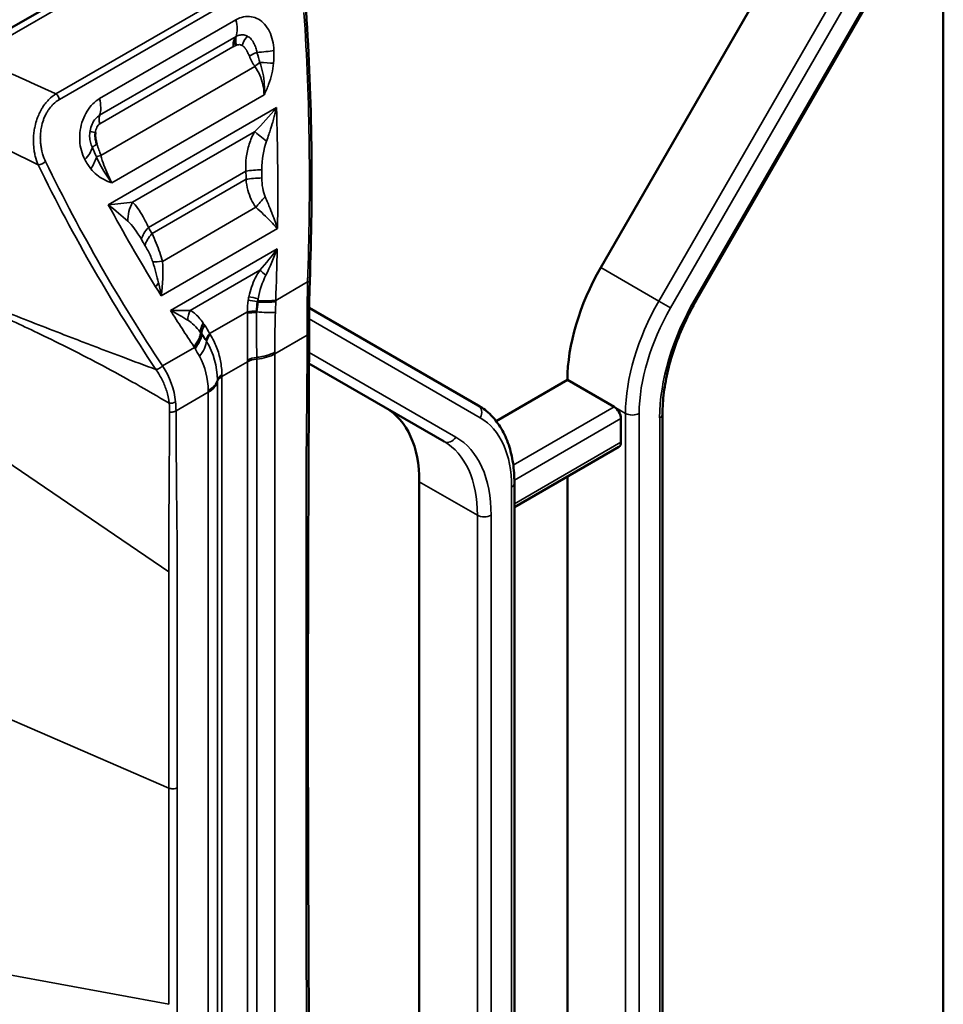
# Model space of a CAD drawing. Header units: millimetres. Extents: x 0 to 14369, y -869 to 2970.
# Tile 567 of 656: x 3824 to 3853, y 1401 to 1432. Entities that reach past the tile are written whole.
import ezdxf

# ---------------------------------------------------------------- set-up
doc = ezdxf.new("R2010")
doc.units = ezdxf.units.MM
doc.header["$LTSCALE"] = 10
doc.layers.add('Sichtbar (ISO)', color=7, linetype='Continuous', lineweight=50)
doc.layers.add('Sichtbar schmal (ISO)', color=7, linetype='Continuous', lineweight=35)

msp = doc.modelspace()

# ---------------------------------------------------------------- linework, layer by layer
at = {"layer": 'Sichtbar (ISO)'}
for p, q in [((3853.092, 1496.713), (3853.092, 1386.793)), ((3830.24, 1435.11), (3822.694, 1430.753)), ((3842.461, 1424.157), (3848.168, 1434.042)), ((3848.168, 1434.042), (3842.461, 1424.157)), ((3845.434, 1423.157), (3851.141, 1433.042)), ((3845.434, 1423.157), (3851.141, 1433.042)), ((3832.002, 1430.017), (3832.002, 1430.019)), ((3832.002, 1430.017), (3832.002, 1430.019)), ((3832.002, 1428.671), (3832.002, 1428.671)), ((3832.002, 1428.671), (3832.002, 1428.671)), ((3826.699, 1427.837), (3826.699, 1427.837)), ((3826.699, 1427.837), (3826.699, 1427.837)), ((3832.002, 1425.799), (3832.002, 1425.8)), ((3832.002, 1425.799), (3832.002, 1425.8)), ((3832.123, 1424.36), (3832.123, 1424.36)), ((3832.123, 1424.36), (3832.123, 1424.36)), ((3828.787, 1423.457), (3828.787, 1423.457)), ((3828.787, 1423.457), (3828.787, 1423.457)), ((3828.842, 1423.488), (3828.843, 1423.489)), ((3828.842, 1423.488), (3828.843, 1423.489)), ((3838.657, 1419.879), (3833.407, 1422.91)), ((3833.407, 1422.91), (3838.657, 1419.879)), ((3832.346, 1421.79), (3832.347, 1421.79)), ((3832.347, 1421.79), (3832.346, 1421.79)), ((3826.675, 1421.283), (3826.675, 1421.283)), ((3826.675, 1421.283), (3826.675, 1421.283)), ((3833.404, 1421.18), (3837.596, 1418.759)), ((3837.596, 1418.759), (3833.404, 1421.18)), ((3839.212, 1419.394), (3841.425, 1420.672)), ((3841.425, 1420.672), (3839.212, 1419.394)), ((3841.425, 1420.672), (3842.875, 1419.835)), ((3842.875, 1419.835), (3841.425, 1420.672)), ((3843.087, 1418.733), (3843.087, 1419.468)), ((3843.087, 1419.468), (3843.087, 1418.733)), ((3844.377, 1394.926), (3844.377, 1419.614)), ((3844.377, 1394.926), (3844.377, 1419.614)), ((3839.78, 1416.723), (3843.025, 1418.596)), ((3839.78, 1416.723), (3843.025, 1418.596)), ((3841.425, 1417.672), (3841.425, 1396.194)), ((3841.425, 1396.194), (3841.425, 1417.672)), ((3836.829, 1417.511), (3836.829, 1392.812)), ((3836.829, 1392.812), (3836.829, 1417.511)), ((3839.78, 1391.765), (3839.78, 1417.467)), ((3839.78, 1391.765), (3839.78, 1417.467))]:
    msp.add_line(p, q, dxfattribs=at)
for centre, major_axis, start_param, end_param in [((3844.961, 1422.713), (2.5, 4.33), 1.570796, 2.356194), ((3844.961, 1422.713), (-2.5, -4.33), 4.712389, 5.497787), ((3833.293, 1415.47), (2.5, 4.33), 5.497787, 6.283185), ((3833.293, 1415.47), (2.5, 4.33), 5.497787, 6.283185), ((3842.875, 1419.59), (0.15, -0.26), 0.785398, 2.356195), ((3842.875, 1419.59), (-0.15, 0.26), 3.926991, 5.497787), ((3842.875, 1418.856), (0.15, -0.26), 0, 0.785398), ((3842.875, 1418.856), (0.15, -0.26), 0, 0.785398)]:
    msp.add_ellipse(centre, major_axis=major_axis, ratio=0.57735, start_param=start_param, end_param=end_param, dxfattribs=at)
for points in [[(3833.314, 1432.112), (3833.502, 1429.35), (3833.525, 1426.542), (3833.429, 1423.731)], [(3833.409, 1422.139), (3833.39, 1418.223), (3833.371, 1414.308), (3833.371, 1410.403)], [(3833.407, 1422.419), (3833.408, 1422.324), (3833.409, 1422.231), (3833.409, 1422.139)], [(3833.409, 1422.139), (3833.409, 1422.139), (3833.409, 1422.139), (3833.409, 1422.139)], [(3833.371, 1410.403), (3833.371, 1406.498), (3833.39, 1402.606), (3833.409, 1398.712)]]:
    msp.add_open_spline(points, degree=3, dxfattribs=at)
for points, knots in [([(3826.823, 1427.984), (3826.807, 1428.027), (3826.795, 1428.069), (3826.787, 1428.11), (3826.784, 1428.128), (3826.781, 1428.146), (3826.778, 1428.164), (3826.775, 1428.186), (3826.773, 1428.209), (3826.772, 1428.231), (3826.771, 1428.27), (3826.772, 1428.308), (3826.776, 1428.345)], [0, 0, 0, 0, 0.3333333, 0.3333333, 0.3333333, 0.479087, 0.479087, 0.479087, 0.6666667, 0.6666667, 0.6666667, 0.9999519, 0.9999519, 0.9999519, 0.9999519]), ([(3833.429, 1423.731), (3833.422, 1423.506), (3833.414, 1423.282), (3833.404, 1422.84), (3833.403, 1422.621), (3833.407, 1422.419)], [0, 0, 0, 0, 0.0682205, 0.0682205, 0.139307, 0.139307, 0.139307, 0.139307]), ([(3845.434, 1423.157), (3845.3, 1422.925), (3845.176, 1422.686), (3844.953, 1422.203), (3844.854, 1421.959), (3844.682, 1421.471), (3844.61, 1421.227), (3844.493, 1420.746), (3844.45, 1420.509), (3844.391, 1420.05), (3844.377, 1419.827), (3844.377, 1419.614)], [2.3561945, 2.3561945, 2.3561945, 2.3561945, 2.5132741, 2.5132741, 2.6703538, 2.6703538, 2.8274334, 2.8274334, 2.984513, 2.984513, 3.1415927, 3.1415927, 3.1415927, 3.1415927]), ([(3845.434, 1423.157), (3845.3, 1422.925), (3845.176, 1422.686), (3844.953, 1422.203), (3844.854, 1421.959), (3844.682, 1421.471), (3844.61, 1421.227), (3844.493, 1420.746), (3844.45, 1420.509), (3844.391, 1420.05), (3844.377, 1419.827), (3844.377, 1419.614)], [2.3561945, 2.3561945, 2.3561945, 2.3561945, 2.5132741, 2.5132741, 2.6703538, 2.6703538, 2.8274334, 2.8274334, 2.984513, 2.984513, 3.1415927, 3.1415927, 3.1415927, 3.1415927]), ([(3838.657, 1419.879), (3838.804, 1419.794), (3838.939, 1419.69), (3839.18, 1419.446), (3839.286, 1419.306), (3839.467, 1419), (3839.542, 1418.833), (3839.662, 1418.477), (3839.707, 1418.287), (3839.766, 1417.89), (3839.78, 1417.682), (3839.78, 1417.467)], [5.4977871, 5.4977871, 5.4977871, 5.4977871, 5.6548668, 5.6548668, 5.8119464, 5.8119464, 5.969026, 5.969026, 6.1261057, 6.1261057, 6.2831853, 6.2831853, 6.2831853, 6.2831853]), ([(3838.657, 1419.879), (3838.804, 1419.794), (3838.939, 1419.69), (3839.18, 1419.446), (3839.286, 1419.306), (3839.467, 1419), (3839.542, 1418.833), (3839.662, 1418.477), (3839.707, 1418.287), (3839.766, 1417.89), (3839.78, 1417.682), (3839.78, 1417.467)], [5.4977871, 5.4977871, 5.4977871, 5.4977871, 5.6548668, 5.6548668, 5.8119464, 5.8119464, 5.969026, 5.969026, 6.1261057, 6.1261057, 6.2831853, 6.2831853, 6.2831853, 6.2831853])]:
    msp.add_open_spline(points, degree=3, knots=knots, dxfattribs=at)
at = {"layer": 'Sichtbar schmal (ISO)'}
for p, q in [((3822.994, 1430.695), (3830.54, 1435.052)), ((3831.959, 1433.25), (3825.547, 1429.549)), ((3825.661, 1429.375), (3832.072, 1433.076)), ((3849.971, 1433.001), (3844.264, 1423.116)), ((3844.264, 1423.116), (3849.971, 1433.001)), ((3845.386, 1423.185), (3851.094, 1433.07)), ((3851.094, 1433.07), (3845.386, 1423.185)), ((3850.333, 1432.792), (3844.626, 1422.907)), ((3844.626, 1422.907), (3850.333, 1432.792)), ((3831.137, 1431.846), (3826.903, 1429.401)), ((3831.141, 1431.327), (3826.907, 1428.882)), ((3831.147, 1431.33), (3831.141, 1431.327)), ((3831.044, 1431.002), (3826.911, 1428.616)), ((3831.722, 1430.395), (3826.944, 1427.637)), ((3831.914, 1430.425), (3831.914, 1430.424)), ((3831.914, 1430.424), (3831.914, 1430.425)), ((3827.289, 1426.788), (3832.009, 1429.513)), ((3832.395, 1429.121), (3827.175, 1426.107)), ((3831.914, 1428.577), (3831.914, 1428.577)), ((3831.914, 1428.577), (3831.914, 1428.577)), ((3827.927, 1426.185), (3831.718, 1428.374)), ((3828.421, 1425.401), (3831.448, 1427.149)), ((3831.45, 1426.896), (3828.532, 1425.211)), ((3831.758, 1426.026), (3828.856, 1424.35)), ((3831.914, 1425.883), (3831.914, 1425.882)), ((3831.914, 1425.882), (3831.914, 1425.883)), ((3828.819, 1423.28), (3832.427, 1425.364)), ((3828.451, 1424.589), (3828.451, 1424.589)), ((3828.451, 1424.589), (3828.451, 1424.589)), ((3832.416, 1424.743), (3829.102, 1422.829)), ((3828.601, 1424.186), (3828.601, 1424.186)), ((3828.601, 1424.186), (3828.601, 1424.186)), ((3829.714, 1422.826), (3831.88, 1424.077)), ((3844.264, 1423.116), (3842.461, 1424.157)), ((3842.461, 1424.157), (3844.264, 1423.116)), ((3833.363, 1423.712), (3832.371, 1423.138)), ((3828.767, 1423.547), (3828.767, 1423.547)), ((3828.767, 1423.547), (3828.767, 1423.547)), ((3828.852, 1423.596), (3828.851, 1423.595)), ((3828.851, 1423.595), (3828.852, 1423.596)), ((3831.821, 1423.087), (3831.802, 1423.097)), ((3831.825, 1423.191), (3831.822, 1423.125)), ((3844.264, 1423.116), (3844.626, 1422.907)), ((3844.626, 1422.907), (3844.264, 1423.116)), ((3845.386, 1423.185), (3845.434, 1423.157)), ((3845.434, 1423.157), (3845.386, 1423.185)), ((3830.321, 1422.107), (3831.496, 1422.785)), ((3831.495, 1422.742), (3831.495, 1422.758)), ((3838.719, 1419.497), (3833.405, 1422.565)), ((3833.405, 1422.565), (3838.719, 1419.497)), ((3830.041, 1422.136), (3830.059, 1422.107)), ((3832.347, 1422.136), (3832.347, 1422.136)), ((3832.347, 1422.136), (3832.347, 1422.136)), ((3830.077, 1422.08), (3830.074, 1422.099)), ((3830.334, 1422.087), (3830.341, 1422.076)), ((3832.349, 1421.48), (3833.35, 1422.059)), ((3829.847, 1421.681), (3828.855, 1421.109)), ((3829.847, 1421.681), (3829.83, 1421.707)), ((3833.406, 1421.525), (3837.959, 1418.897)), ((3837.959, 1418.897), (3833.406, 1421.525)), ((3830.702, 1420.775), (3831.5, 1421.236)), ((3831.5, 1421.236), (3831.5, 1397.806)), ((3831.783, 1397.888), (3831.783, 1421.317)), ((3832.349, 1398.051), (3832.349, 1421.48)), ((3830.561, 1420.612), (3830.561, 1397.182)), ((3830.702, 1397.346), (3830.702, 1420.775)), ((3829.277, 1419.707), (3830.278, 1420.285)), ((3830.278, 1420.285), (3830.278, 1396.856)), ((3842.875, 1419.835), (3839.745, 1418.028)), ((3839.745, 1418.028), (3842.875, 1419.835)), ((3842.875, 1419.835), (3843.228, 1419.631)), ((3843.228, 1419.631), (3842.875, 1419.835)), ((3839.78, 1417.559), (3843.087, 1419.468)), ((3843.087, 1419.468), (3839.78, 1417.559)), ((3843.228, 1419.631), (3843.228, 1393.929)), ((3843.228, 1393.929), (3843.228, 1419.631)), ((3843.652, 1393.929), (3843.652, 1419.631)), ((3843.652, 1419.631), (3843.652, 1393.929)), ((3844.289, 1419.491), (3844.289, 1394.803)), ((3844.289, 1394.803), (3844.289, 1419.491)), ((3843.087, 1418.733), (3839.78, 1416.824)), ((3839.78, 1416.824), (3843.087, 1418.733)), ((3823.996, 1418.162), (3829.053, 1414.714)), ((3836.829, 1417.511), (3838.632, 1416.47)), ((3838.632, 1416.47), (3836.829, 1417.511)), ((3839.693, 1417.345), (3839.693, 1391.642)), ((3839.693, 1391.642), (3839.693, 1417.345)), ((3838.632, 1416.47), (3838.632, 1391.771)), ((3838.632, 1391.771), (3838.632, 1416.47)), ((3839.056, 1391.771), (3839.056, 1416.47)), ((3839.056, 1416.47), (3839.056, 1391.771)), ((3823.535, 1410.393), (3829.053, 1408.003)), ((3823.996, 1402.225), (3829.053, 1401.292))]:
    msp.add_line(p, q, dxfattribs=at)
for centre, major_axis, ratio, start_param, end_param in [((3830.468, 1431.966), (0.5, -0.866), 0.57735, 0.473838, 1.116979), ((3831.658, 1431.014), (-0.212, -0.453), 0.638876, 4.24929, 4.926404), ((3831.446, 1430.989), (0.25, -0.433), 0.57735, 3.732069, 4.279728), ((3831.131, 1431.034), (0.0663, 0.0311), 0.175017, 1.20853, 1.746408), ((3831.86, 1430.744), (0.462, 0.19), 0.222457, 1.634162, 2.198244), ((3832.004, 1430.48), (0.413, 0.283), 0.216522, 1.722308, 2.165018), ((3831.636, 1430.617), (-0.994, 0.105), 0.067269, 1.827293, 2.315163), ((3825.527, 1429.399), (-0.1, 0.173), 0.57735, 4.258572, 5.355878), ((3826.234, 1429.521), (-0.5, 0.866), 0.57735, 3.61543, 4.258572), ((3827.244, 1428.563), (-0.25, 0.433), 0.57735, 0.47384, 1.133082), ((3827.093, 1428.32), (-0.493, 0.083), 0.074775, 0.20466, 0.884688), ((3832.424, 1427.919), (-0.816, 0.578), 0.066891, 0.575226, 1.194385), ((3827.128, 1428.012), (-0.469, -0.173), 0.195819, 5.347805, 5.911884), ((3825.318, 1425.436), (0.721, -4.967), 0.416069, 1.968561, 2.04793), ((3825.78, 1427.629), (0.878, 0.479), 0.501764, 5.270271, 5.859271), ((3827.225, 1427.721), (-0.479, -0.144), 0.001417, 5.340856, 5.783564), ((3825.097, 1427.47), (0.18, 0.087), 0.477937, 3.914093, 5.294257), ((3825.964, 1427.342), (0.774, 0.633), 0.575549, 5.169381, 5.657251), ((3832.117, 1427.029), (-1, -0.008), 0.168646, 4.888566, 5.443377), ((3784.281, 1419.628), (11.224, 62.434), 0.733818, 4.959215, 4.96326), ((3784.381, 1419.61), (-11.317, -62.952), 0.733818, 1.817622, 1.821668), ((3832.118, 1426.776), (-1, -0.005), 0.165983, 4.889078, 5.443888), ((3828.633, 1425.73), (0.322, 0.947), 0.832262, 1.366045, 1.985207), ((3832.321, 1426.194), (-0.736, -0.676), 0.302836, 4.812715, 5.269501), ((3829.089, 1425.281), (0.864, 0.503), 0.514405, 2.114583, 2.669394), ((3829.2, 1425.091), (0.862, 0.507), 0.516196, 2.1125, 2.667311), ((3866.849, 1467.3), (-11.229, -62.435), 0.733872, 5.571514, 5.57556), ((3866.949, 1467.281), (11.322, 62.954), 0.733872, 2.429922, 2.433967), ((3829.065, 1424.43), (0.61, 0.077), 0.091787, 3.713275, 4.351119), ((3832.233, 1423.849), (-0.403, 0.296), 0.093631, 0.576634, 1.210406), ((3835.662, 1427.381), (2.65, 4.59), 0.57735, 2.598773, 2.598801), ((3835.662, 1427.381), (-2.65, -4.59), 0.57735, 5.740366, 5.740394), ((3831.862, 1423.03), (-0.489, 0.104), 0.106008, 4.857943, 5.518303), ((3831.884, 1423.124), (-0.484, 0.126), 0.100115, 4.862441, 5.539689), ((3831.701, 1423.22), (-0.999, 0.05), 0.127643, 1.697654, 2.313165), ((3831.703, 1423.258), (-0.999, 0.036), 0.129653, 1.695735, 2.308377), ((3846.764, 1421.672), (-2.5, -4.33), 0.57735, 4.712389, 5.497787), ((3846.764, 1421.672), (2.5, 4.33), 0.57735, 1.570796, 2.356194), ((3848.036, 1421.655), (2.65, 4.59), 0.57735, 1.570796, 2.356194), ((3848.036, 1421.655), (-2.65, -4.59), 0.57735, 4.712389, 5.497787), ((3756.458, 1445.598), (-73.987, 23.821), 0.037653, 3.301247, 3.344897), ((3830.067, 1422.599), (0.135, 0.482), 0.82826, 1.319921, 1.953609), ((3831.83, 1422.678), (-0.5, -0.001), 0.173352, 4.812698, 5.446897), ((3831.83, 1422.725), (0.5, 0.003), 0.167172, 1.67381, 2.302216), ((3846.976, 1421.55), (-2.35, -4.07), 0.57735, 4.712389, 5.497787), ((3846.976, 1421.55), (2.35, 4.07), 0.57735, 1.570796, 2.356194), ((3830.47, 1422.304), (0.378, 0.327), 0.691016, 1.940548, 2.617465), ((3834.6, 1426.26), (-2.349, -4.069), 0.57735, 6.052782, 6.052786), ((3834.6, 1426.26), (-2.349, -4.069), 0.57735, 6.052782, 6.052786), ((3830.514, 1422.252), (0.387, 0.317), 0.662857, 1.974535, 2.634899), ((3833.207, 1422.415), (0.2, 0.004), 0.515334, 5.485765, 6.283185), ((3829.179, 1421.801), (0.833, 0.554), 0.539516, 5.224761, 5.837401), ((3829.197, 1421.774), (0.828, 0.56), 0.550007, 5.217553, 5.833059), ((3830.081, 1421.125), (0.324, -1.159), 0.341033, 2.204078, 2.46743), ((3830.656, 1422.047), (-0.431, -0.253), 0.515543, 5.254699, 5.886717), ((3830.676, 1422.012), (0.433, 0.25), 0.520714, 2.113807, 2.748005), ((3831.641, 1421.934), (-1, -0.011), 0.569872, 1.7064, 2.349901), ((3828.601, 1423.644), (-2.65, 4.59), 0.57735, 3.926991, 3.939765), ((3823.288, 1419.73), (2.35, 4.07), 0.57735, 5.41436, 5.414381), ((3823.288, 1419.73), (-2.35, -4.07), 0.57735, 2.272768, 2.272789), ((3831.853, 1421.089), (-0.5, -0.005), 0.569911, 4.847982, 5.491485), ((3831.854, 1421.031), (0.5, 0), 0.57735, 1.712693, 2.356194), ((3827.965, 1423.277), (2.5, -4.33), 0.57735, 0.785398, 0.798179), ((3831.642, 1421.889), (1, 0), 0.57735, 4.854286, 5.497788), ((3831.066, 1421.755), (-0.189, 1.909), 0.362297, 4.445319, 4.473942), ((3829.571, 1420.693), (1, 0), 0.57735, 5.497787, 6.141288), ((3831.056, 1420.571), (-0.5, 0), 0.57735, 5.497788, 6.141288), ((3829.72, 1421.363), (-0.34, 2.136), 0.360255, 4.296096, 4.322532), ((3827.167, 1422.816), (-2.5, 4.33), 0.57735, 3.926991, 3.939688), ((3826.53, 1422.449), (2.65, -4.59), 0.57735, 0.785398, 0.798157), ((3829.122, 1420.057), (0.199, 0.018), 0.561975, 4.379917, 5.448083), ((3824.867, 1420.414), (3.915, -1.987), 0.780445, 0.373084, 0.447732), ((3838.507, 1419.619), (0.15, 0.26), 0.816497, 4.712389, 6.283185), ((3838.507, 1419.619), (0.15, 0.26), 0.816497, 4.712389, 6.283185), ((3836.369, 1415.426), (2.35, 4.07), 0.57735, 5.497787, 6.283185), ((3836.369, 1415.426), (2.35, 4.07), 0.57735, 5.497787, 6.283185), ((3843.44, 1419.754), (0.3, 0), 0.57735, 3.926991, 5.497787), ((3843.44, 1419.754), (-0.3, 0), 0.57735, 0.785398, 2.356194), ((3844.077, 1419.614), (0.3, 0), 0.57735, 5.497787, 6.283185), ((3844.077, 1419.614), (0.3, 0), 0.57735, 5.497787, 6.283185), ((3837.746, 1419.019), (-0.15, -0.26), 0.816497, 0, 1.570796), ((3837.746, 1419.019), (-0.15, -0.26), 0.816497, 0, 1.570796), ((3835.096, 1414.429), (2.5, 4.33), 0.57735, 5.497787, 6.283185), ((3835.096, 1414.429), (2.5, 4.33), 0.57735, 5.497787, 6.283185), ((3835.309, 1414.307), (2.65, 4.59), 0.57735, 5.497787, 6.283185), ((3835.309, 1414.307), (2.65, 4.59), 0.57735, 5.497787, 6.283185), ((3839.48, 1417.467), (0.3, 0), 0.57735, 5.497787, 6.283185), ((3839.48, 1417.467), (0.3, 0), 0.57735, 5.497787, 6.283185), ((3838.844, 1416.593), (0.3, 0), 0.57735, 3.926991, 5.497787), ((3838.844, 1416.593), (-0.3, 0), 0.57735, 0.785398, 2.356194)]:
    msp.add_ellipse(centre, major_axis=major_axis, ratio=ratio, start_param=start_param, end_param=end_param, dxfattribs=at)
for points, knots in [([(3831.137, 1431.846), (3831.215, 1431.891), (3831.293, 1431.92), (3831.373, 1431.936), (3831.453, 1431.951), (3831.534, 1431.953), (3831.611, 1431.941), (3831.689, 1431.929), (3831.764, 1431.903), (3831.834, 1431.864), (3831.905, 1431.824), (3831.97, 1431.771), (3832.028, 1431.707), (3832.085, 1431.642), (3832.136, 1431.566), (3832.177, 1431.481), (3832.218, 1431.397), (3832.251, 1431.303), (3832.274, 1431.205), (3832.297, 1431.107), (3832.311, 1431.004), (3832.314, 1430.896)], [0, 0, 0, 0, 0.142857, 0.142857, 0.142857, 0.285714, 0.285714, 0.285714, 0.428571, 0.428571, 0.428571, 0.571429, 0.571429, 0.571429, 0.714286, 0.714286, 0.714286, 0.857143, 0.857143, 0.857143, 1, 1, 1, 1]), ([(3831.099, 1431.268), (3831.103, 1431.275), (3831.107, 1431.281), (3831.111, 1431.288), (3831.116, 1431.294), (3831.12, 1431.301), (3831.125, 1431.307), (3831.13, 1431.314), (3831.136, 1431.32), (3831.141, 1431.327)], [0, 0, 0, 0, 0.3333333, 0.3333333, 0.3333333, 0.6666667, 0.6666667, 0.6666667, 0.9999998, 0.9999998, 0.9999998, 0.9999998]), ([(3831.147, 1431.33), (3831.143, 1431.318), (3831.14, 1431.306), (3831.137, 1431.293), (3831.136, 1431.288), (3831.135, 1431.283), (3831.134, 1431.278), (3831.131, 1431.26), (3831.129, 1431.24), (3831.129, 1431.22), (3831.128, 1431.205), (3831.129, 1431.189), (3831.13, 1431.173), (3831.13, 1431.163), (3831.132, 1431.152), (3831.133, 1431.142), (3831.137, 1431.115), (3831.143, 1431.089), (3831.148, 1431.062), (3831.149, 1431.06), (3831.149, 1431.058), (3831.15, 1431.055)], [0, 0, 0, 0, 0.1561522, 0.1561522, 0.1561522, 0.2165182, 0.2165182, 0.2165182, 0.4302938, 0.4302938, 0.4302938, 0.5974754, 0.5974754, 0.5974754, 0.7044354, 0.7044354, 0.7044354, 0.978577, 0.978577, 0.978577, 0.9999999, 0.9999999, 0.9999999, 0.9999999]), ([(3831.789, 1430.835), (3831.784, 1430.86), (3831.779, 1430.885), (3831.774, 1430.908), (3831.767, 1430.933), (3831.761, 1430.956), (3831.753, 1430.979), (3831.745, 1431.003), (3831.736, 1431.025), (3831.727, 1431.047), (3831.726, 1431.05), (3831.725, 1431.053), (3831.723, 1431.056), (3831.72, 1431.064), (3831.716, 1431.073), (3831.712, 1431.081), (3831.707, 1431.092), (3831.702, 1431.103), (3831.696, 1431.114), (3831.69, 1431.125), (3831.684, 1431.136), (3831.678, 1431.147), (3831.671, 1431.158), (3831.665, 1431.169), (3831.658, 1431.18), (3831.647, 1431.197), (3831.635, 1431.213), (3831.623, 1431.228), (3831.619, 1431.233), (3831.615, 1431.238), (3831.611, 1431.242), (3831.594, 1431.263), (3831.575, 1431.281), (3831.556, 1431.296), (3831.553, 1431.299), (3831.55, 1431.301), (3831.547, 1431.304), (3831.53, 1431.317), (3831.512, 1431.328), (3831.494, 1431.337)], [0, 0, 0, 0, 0.1011416, 0.1011416, 0.1011416, 0.2072582, 0.2072582, 0.2072582, 0.3186577, 0.3186577, 0.3186577, 0.3333333, 0.3333333, 0.3333333, 0.3765986, 0.3765986, 0.3765986, 0.4366156, 0.4366156, 0.4366156, 0.4988497, 0.4988497, 0.4988497, 0.5634222, 0.5634222, 0.5634222, 0.6666667, 0.6666667, 0.6666667, 0.6999103, 0.6999103, 0.6999103, 0.8444229, 0.8444229, 0.8444229, 0.867084, 0.867084, 0.867084, 0.9999999, 0.9999999, 0.9999999, 0.9999999]), ([(3831.044, 1431.002), (3831.045, 1431.036), (3831.047, 1431.07), (3831.05, 1431.1), (3831.053, 1431.131), (3831.056, 1431.159), (3831.064, 1431.187), (3831.072, 1431.215), (3831.084, 1431.242), (3831.099, 1431.268)], [0, 0, 0, 0, 0.3333333, 0.3333333, 0.3333333, 0.6666667, 0.6666667, 0.6666667, 0.9999967, 0.9999967, 0.9999967, 0.9999967]), ([(3831.555, 1430.716), (3831.547, 1430.734), (3831.54, 1430.751), (3831.533, 1430.768), (3831.525, 1430.785), (3831.517, 1430.802), (3831.509, 1430.818), (3831.502, 1430.832), (3831.495, 1430.846), (3831.487, 1430.86), (3831.486, 1430.862), (3831.485, 1430.864), (3831.484, 1430.866), (3831.48, 1430.874), (3831.475, 1430.881), (3831.471, 1430.889), (3831.466, 1430.897), (3831.462, 1430.904), (3831.457, 1430.912), (3831.452, 1430.919), (3831.448, 1430.926), (3831.443, 1430.933), (3831.438, 1430.94), (3831.433, 1430.947), (3831.428, 1430.954), (3831.423, 1430.962), (3831.417, 1430.969), (3831.412, 1430.976), (3831.407, 1430.981), (3831.402, 1430.987), (3831.398, 1430.992), (3831.387, 1431.004), (3831.376, 1431.015), (3831.365, 1431.024), (3831.354, 1431.034), (3831.342, 1431.042), (3831.33, 1431.05)], [0, 0, 0, 0, 0.112253, 0.112253, 0.112253, 0.228456, 0.228456, 0.228456, 0.333333, 0.333333, 0.333333, 0.347657, 0.347657, 0.347657, 0.408196, 0.408196, 0.408196, 0.469536, 0.469536, 0.469536, 0.531842, 0.531842, 0.531842, 0.595302, 0.595302, 0.595302, 0.666667, 0.666667, 0.666667, 0.726436, 0.726436, 0.726436, 0.862209, 0.862209, 0.862209, 1, 1, 1, 1]), ([(3825.547, 1429.549), (3825.473, 1429.503), (3825.401, 1429.444), (3825.332, 1429.375), (3825.327, 1429.37), (3825.321, 1429.364), (3825.316, 1429.358), (3825.288, 1429.329), (3825.26, 1429.298), (3825.234, 1429.265), (3825.203, 1429.227), (3825.173, 1429.186), (3825.145, 1429.142), (3825.135, 1429.126), (3825.125, 1429.11), (3825.115, 1429.094), (3825.098, 1429.065), (3825.082, 1429.036), (3825.066, 1429.006), (3825.042, 1428.959), (3825.019, 1428.91), (3824.999, 1428.859), (3824.985, 1428.827), (3824.973, 1428.795), (3824.962, 1428.761), (3824.938, 1428.692), (3824.917, 1428.622), (3824.901, 1428.549), (3824.889, 1428.495), (3824.879, 1428.44), (3824.871, 1428.385), (3824.864, 1428.332), (3824.858, 1428.279), (3824.855, 1428.226), (3824.852, 1428.171), (3824.851, 1428.118), (3824.851, 1428.068), (3824.851, 1428.049), (3824.852, 1428.03), (3824.853, 1428.012), (3824.854, 1427.977), (3824.856, 1427.944), (3824.859, 1427.912), (3824.863, 1427.862), (3824.87, 1427.813), (3824.879, 1427.761), (3824.882, 1427.741), (3824.886, 1427.721), (3824.89, 1427.701), (3824.895, 1427.673), (3824.902, 1427.645), (3824.909, 1427.616), (3824.93, 1427.53), (3824.959, 1427.437), (3824.998, 1427.347)], [0, 0, 0, 0, 0.131951, 0.131951, 0.131951, 0.142857, 0.142857, 0.142857, 0.197533, 0.197533, 0.197533, 0.262446, 0.262446, 0.262446, 0.285714, 0.285714, 0.285714, 0.326328, 0.326328, 0.326328, 0.389027, 0.389027, 0.389027, 0.428571, 0.428571, 0.428571, 0.510835, 0.510835, 0.510835, 0.571429, 0.571429, 0.571429, 0.629943, 0.629943, 0.629943, 0.69105, 0.69105, 0.69105, 0.714286, 0.714286, 0.714286, 0.759038, 0.759038, 0.759038, 0.830162, 0.830162, 0.830162, 0.857143, 0.857143, 0.857143, 0.893243, 0.893243, 0.893243, 1, 1, 1, 1]), ([(3825.231, 1427.446), (3825.193, 1427.524), (3825.162, 1427.605), (3825.138, 1427.685), (3825.129, 1427.715), (3825.121, 1427.744), (3825.114, 1427.774), (3825.111, 1427.788), (3825.108, 1427.801), (3825.105, 1427.814), (3825.095, 1427.859), (3825.088, 1427.904), (3825.081, 1427.949), (3825.075, 1427.995), (3825.071, 1428.041), (3825.068, 1428.086), (3825.068, 1428.093), (3825.068, 1428.1), (3825.067, 1428.107), (3825.066, 1428.147), (3825.065, 1428.187), (3825.066, 1428.226), (3825.068, 1428.274), (3825.071, 1428.321), (3825.076, 1428.368), (3825.078, 1428.39), (3825.081, 1428.412), (3825.084, 1428.434), (3825.088, 1428.46), (3825.092, 1428.485), (3825.097, 1428.51), (3825.113, 1428.588), (3825.133, 1428.664), (3825.159, 1428.736), (3825.165, 1428.751), (3825.17, 1428.766), (3825.176, 1428.781), (3825.193, 1428.825), (3825.213, 1428.868), (3825.234, 1428.908), (3825.25, 1428.941), (3825.268, 1428.972), (3825.286, 1429.002), (3825.292, 1429.01), (3825.297, 1429.018), (3825.302, 1429.027), (3825.327, 1429.064), (3825.353, 1429.1), (3825.381, 1429.133), (3825.405, 1429.163), (3825.431, 1429.191), (3825.457, 1429.218), (3825.46, 1429.221), (3825.464, 1429.224), (3825.468, 1429.228), (3825.527, 1429.286), (3825.591, 1429.334), (3825.661, 1429.375)], [0, 0, 0, 0, 0.104609, 0.104609, 0.104609, 0.142857, 0.142857, 0.142857, 0.16017, 0.16017, 0.16017, 0.217758, 0.217758, 0.217758, 0.276811, 0.276811, 0.276811, 0.285714, 0.285714, 0.285714, 0.336998, 0.336998, 0.336998, 0.398921, 0.398921, 0.398921, 0.428571, 0.428571, 0.428571, 0.462715, 0.462715, 0.462715, 0.571429, 0.571429, 0.571429, 0.593906, 0.593906, 0.593906, 0.661301, 0.661301, 0.661301, 0.714286, 0.714286, 0.714286, 0.729076, 0.729076, 0.729076, 0.796925, 0.796925, 0.796925, 0.857143, 0.857143, 0.857143, 0.865152, 0.865152, 0.865152, 1, 1, 1, 1]), ([(3826.907, 1428.882), (3826.861, 1428.855), (3826.773, 1428.783), (3826.663, 1428.614), (3826.62, 1428.471), (3826.608, 1428.395)], [0, 0, 0, 0, 0.3333333, 0.6666667, 0.9999994, 0.9999994, 0.9999994, 0.9999994]), ([(3832.395, 1429.121), (3832.394, 1429.117), (3832.393, 1429.113), (3832.392, 1429.109), (3832.391, 1429.105), (3832.39, 1429.1), (3832.389, 1429.096), (3832.385, 1429.079), (3832.381, 1429.061), (3832.376, 1429.043), (3832.371, 1429.023), (3832.366, 1429.003), (3832.361, 1428.983), (3832.355, 1428.96), (3832.349, 1428.937), (3832.343, 1428.914), (3832.337, 1428.889), (3832.33, 1428.865), (3832.323, 1428.84), (3832.316, 1428.813), (3832.309, 1428.786), (3832.301, 1428.759), (3832.293, 1428.73), (3832.285, 1428.701), (3832.277, 1428.671), (3832.267, 1428.638), (3832.257, 1428.604), (3832.247, 1428.571), (3832.235, 1428.53), (3832.222, 1428.489), (3832.21, 1428.448), (3832.193, 1428.394), (3832.176, 1428.341), (3832.158, 1428.288), (3832.136, 1428.218), (3832.112, 1428.149), (3832.088, 1428.08)], [0, 0, 0, 0, 0.011738, 0.011738, 0.011738, 0.023476, 0.023476, 0.023476, 0.07333, 0.07333, 0.07333, 0.13102, 0.13102, 0.13102, 0.195936, 0.195936, 0.195936, 0.266596, 0.266596, 0.266596, 0.34314, 0.34314, 0.34314, 0.427341, 0.427341, 0.427341, 0.524047, 0.524047, 0.524047, 0.642209, 0.642209, 0.642209, 0.797511, 0.797511, 0.797511, 1, 1, 1, 1]), ([(3826.776, 1428.345), (3826.779, 1428.377), (3826.784, 1428.408), (3826.792, 1428.436), (3826.8, 1428.464), (3826.81, 1428.489), (3826.821, 1428.513), (3826.833, 1428.537), (3826.848, 1428.558), (3826.863, 1428.576), (3826.878, 1428.593), (3826.894, 1428.606), (3826.911, 1428.616)], [0, 0, 0, 0, 0.25, 0.25, 0.25, 0.5, 0.5, 0.5, 0.75, 0.75, 0.75, 1, 1, 1, 1]), ([(3831.448, 1427.149), (3831.436, 1427.292), (3831.443, 1427.575), (3831.536, 1427.992), (3831.649, 1428.249), (3831.718, 1428.374)], [0.0000004, 0.0000004, 0.0000004, 0.0000004, 0.3333333, 0.6666667, 1, 1, 1, 1]), ([(3827.289, 1426.788), (3827.202, 1426.812), (3827.12, 1426.844), (3827.042, 1426.885), (3826.963, 1426.926), (3826.889, 1426.976), (3826.821, 1427.032), (3826.752, 1427.089), (3826.69, 1427.152), (3826.633, 1427.222)], [0, 0, 0, 0, 0.333333, 0.333333, 0.333333, 0.666667, 0.666667, 0.666667, 1, 1, 1, 1]), ([(3827.927, 1426.185), (3827.987, 1426.135), (3828.097, 1426.007), (3828.258, 1425.737), (3828.366, 1425.52), (3828.421, 1425.401)], [0, 0, 0, 0, 0.3333333, 0.6666667, 0.9999996, 0.9999996, 0.9999996, 0.9999996]), ([(3832.044, 1426.348), (3832.071, 1426.286), (3832.099, 1426.224), (3832.125, 1426.162), (3832.149, 1426.105), (3832.173, 1426.049), (3832.196, 1425.992), (3832.213, 1425.95), (3832.229, 1425.909), (3832.246, 1425.867), (3832.258, 1425.836), (3832.27, 1425.805), (3832.282, 1425.774), (3832.291, 1425.749), (3832.3, 1425.725), (3832.309, 1425.7), (3832.317, 1425.679), (3832.325, 1425.659), (3832.332, 1425.638), (3832.339, 1425.619), (3832.346, 1425.601), (3832.352, 1425.582), (3832.358, 1425.565), (3832.364, 1425.548), (3832.37, 1425.531), (3832.376, 1425.515), (3832.381, 1425.499), (3832.387, 1425.484), (3832.392, 1425.469), (3832.397, 1425.455), (3832.401, 1425.44), (3832.406, 1425.428), (3832.41, 1425.415), (3832.414, 1425.402), (3832.417, 1425.393), (3832.421, 1425.383), (3832.424, 1425.373), (3832.425, 1425.37), (3832.426, 1425.367), (3832.427, 1425.364)], [0, 0, 0, 0, 0.188287, 0.188287, 0.188287, 0.360713, 0.360713, 0.360713, 0.48777, 0.48777, 0.48777, 0.58268, 0.58268, 0.58268, 0.657648, 0.657648, 0.657648, 0.721376, 0.721376, 0.721376, 0.778095, 0.778095, 0.778095, 0.830149, 0.830149, 0.830149, 0.878282, 0.878282, 0.878282, 0.922247, 0.922247, 0.922247, 0.960697, 0.960697, 0.960697, 0.990988, 0.990988, 0.990988, 1, 1, 1, 1]), ([(3832.427, 1425.364), (3832.425, 1425.369), (3832.421, 1425.37), (3832.418, 1425.373), (3832.415, 1425.377), (3832.412, 1425.38), (3832.41, 1425.383), (3832.349, 1425.45), (3832.285, 1425.518), (3832.219, 1425.586), (3832.147, 1425.66), (3832.071, 1425.734), (3831.994, 1425.808), (3831.917, 1425.881), (3831.838, 1425.954), (3831.758, 1426.026)], [0, 0, 0, 0, 0.014404, 0.014404, 0.014404, 0.028807, 0.028807, 0.028807, 0.333333, 0.333333, 0.333333, 0.666667, 0.666667, 0.666667, 1, 1, 1, 1]), ([(3828.532, 1425.211), (3828.577, 1425.113), (3828.664, 1424.917), (3828.776, 1424.623), (3828.833, 1424.44), (3828.856, 1424.35)], [0, 0, 0, 0, 0.3333333, 0.6666667, 0.999828, 0.999828, 0.999828, 0.999828]), ([(3828.556, 1424.334), (3828.537, 1424.391), (3828.493, 1424.504), (3828.41, 1424.675), (3828.347, 1424.787), (3828.314, 1424.844)], [0, 0, 0, 0, 0.3333333, 0.6666667, 0.9999986, 0.9999986, 0.9999986, 0.9999986]), ([(3828.735, 1423.679), (3828.739, 1423.666), (3828.741, 1423.657), (3828.744, 1423.648), (3828.746, 1423.639), (3828.748, 1423.63), (3828.75, 1423.621), (3828.753, 1423.611), (3828.755, 1423.602), (3828.757, 1423.593), (3828.759, 1423.584), (3828.761, 1423.575), (3828.763, 1423.566), (3828.765, 1423.556), (3828.767, 1423.547), (3828.769, 1423.538), (3828.771, 1423.529), (3828.773, 1423.52), (3828.775, 1423.512), (3828.777, 1423.503), (3828.779, 1423.494), (3828.781, 1423.485), (3828.783, 1423.477), (3828.784, 1423.468), (3828.786, 1423.46), (3828.788, 1423.451), (3828.79, 1423.443), (3828.791, 1423.435), (3828.793, 1423.427), (3828.795, 1423.419), (3828.796, 1423.411), (3828.798, 1423.403), (3828.799, 1423.396), (3828.8, 1423.388), (3828.802, 1423.381), (3828.803, 1423.374), (3828.805, 1423.367), (3828.806, 1423.36), (3828.807, 1423.353), (3828.808, 1423.346), (3828.809, 1423.34), (3828.811, 1423.334), (3828.812, 1423.328), (3828.813, 1423.322), (3828.814, 1423.316), (3828.815, 1423.31), (3828.815, 1423.305), (3828.816, 1423.3), (3828.817, 1423.295), (3828.818, 1423.29), (3828.819, 1423.286), (3828.819, 1423.281)], [0, 0, 0, 0, 0.0588235, 0.0588235, 0.0588235, 0.1176471, 0.1176471, 0.1176471, 0.1764706, 0.1764706, 0.1764706, 0.2352941, 0.2352941, 0.2352941, 0.2941176, 0.2941176, 0.2941176, 0.3529412, 0.3529412, 0.3529412, 0.4117647, 0.4117647, 0.4117647, 0.4705882, 0.4705882, 0.4705882, 0.5294118, 0.5294118, 0.5294118, 0.5882353, 0.5882353, 0.5882353, 0.6470588, 0.6470588, 0.6470588, 0.7058824, 0.7058824, 0.7058824, 0.7647059, 0.7647059, 0.7647059, 0.8235294, 0.8235294, 0.8235294, 0.8823529, 0.8823529, 0.8823529, 0.9411765, 0.9411765, 0.9411765, 0.9990254, 0.9990254, 0.9990254, 0.9990254]), ([(3833.363, 1423.712), (3833.392, 1423.714), (3833.416, 1423.72), (3833.425, 1423.726), (3833.428, 1423.728), (3833.429, 1423.73), (3833.429, 1423.731)], [0, 0, 0, 0, 0.5, 0.5, 0.5, 0.6647959, 0.6647959, 0.6647959, 0.6647959]), ([(3822.239, 1423.463), (3822.825, 1423.234), (3823.41, 1423.005), (3823.997, 1422.776), (3824.597, 1422.541), (3825.198, 1422.306), (3825.8, 1422.073), (3825.95, 1422.015), (3826.101, 1421.957), (3826.252, 1421.899), (3826.403, 1421.841), (3826.554, 1421.783), (3826.705, 1421.725), (3826.856, 1421.668), (3827.007, 1421.61), (3827.158, 1421.553), (3827.31, 1421.496), (3827.461, 1421.439), (3827.613, 1421.382), (3827.959, 1421.252), (3828.306, 1421.121), (3828.653, 1420.994)], [0, 0, 0, 0, 0.275282, 0.275282, 0.275282, 0.557214, 0.557214, 0.557214, 0.627697, 0.627697, 0.627697, 0.69818, 0.69818, 0.69818, 0.768663, 0.768663, 0.768663, 0.839146, 0.839146, 0.839146, 1, 1, 1, 1]), ([(3831.78, 1422.764), (3831.776, 1422.606), (3831.775, 1422.447), (3831.776, 1422.289), (3831.776, 1422.131), (3831.776, 1421.973), (3831.778, 1421.819), (3831.779, 1421.666), (3831.782, 1421.515), (3831.783, 1421.371)], [0, 0, 0, 0, 0.333333, 0.333333, 0.333333, 0.666667, 0.666667, 0.666667, 1, 1, 1, 1]), ([(3832.363, 1422.765), (3832.285, 1422.761), (3832.193, 1422.759), (3832.094, 1422.762), (3831.994, 1422.764), (3831.887, 1422.77), (3831.781, 1422.779)], [0, 0, 0, 0, 0.5, 0.5, 0.5, 1, 1, 1, 1]), ([(3829.83, 1421.707), (3829.869, 1421.755), (3829.904, 1421.804), (3829.934, 1421.852), (3829.963, 1421.9), (3829.987, 1421.947), (3830.005, 1421.996), (3830.024, 1422.044), (3830.036, 1422.092), (3830.041, 1422.136)], [0, 0, 0, 0, 0.3333333, 0.3333333, 0.3333333, 0.6666667, 0.6666667, 0.6666667, 0.9999485, 0.9999485, 0.9999485, 0.9999485]), ([(3830.041, 1422.136), (3830.041, 1422.166), (3830.044, 1422.197), (3830.051, 1422.228), (3830.058, 1422.259), (3830.069, 1422.29), (3830.083, 1422.321), (3830.097, 1422.352), (3830.114, 1422.383), (3830.134, 1422.413)], [0, 0, 0, 0, 0.333333, 0.333333, 0.333333, 0.666667, 0.666667, 0.666667, 1, 1, 1, 1]), ([(3833.35, 1422.059), (3833.374, 1422.073), (3833.402, 1422.1), (3833.409, 1422.13), (3833.409, 1422.139)], [0, 0, 0, 0, 0.5, 0.7206639, 0.7206639, 0.7206639, 0.7206639]), ([(3830.005, 1421.403), (3830.068, 1421.48), (3830.12, 1421.562), (3830.157, 1421.644), (3830.194, 1421.725), (3830.215, 1421.805), (3830.22, 1421.878)], [0, 0, 0, 0, 0.5, 0.5, 0.5, 1, 1, 1, 1]), ([(3830.207, 1421.9), (3830.209, 1421.897), (3830.211, 1421.892), (3830.213, 1421.889), (3830.216, 1421.885), (3830.218, 1421.882), (3830.22, 1421.878)], [0, 0, 0, 0, 0.5, 0.5, 0.5, 1, 1, 1, 1]), ([(3833.312, 1410.322), (3833.312, 1411.298), (3833.312, 1412.763), (3833.312, 1414.471), (3833.312, 1415.447), (3833.312, 1416.18), (3833.312, 1416.79), (3833.312, 1417.278), (3833.314, 1417.645), (3833.316, 1418.012), (3833.321, 1418.503), (3833.326, 1418.994), (3833.331, 1419.485), (3833.336, 1419.976), (3833.343, 1420.835), (3833.348, 1421.569), (3833.35, 1422.059)], [0, 0, 0, 0, 0.25, 0.375, 0.4375, 0.5, 0.5625, 0.59375, 0.625, 0.65625, 0.6875, 0.75, 0.78125, 0.8125, 0.875, 1, 1, 1, 1]), ([(3828.855, 1421.109), (3828.832, 1421.081), (3828.799, 1421.052), (3828.763, 1421.031), (3828.726, 1421.01), (3828.685, 1420.998), (3828.653, 1420.994)], [0, 0, 0, 0, 0.5, 0.5, 0.5, 1, 1, 1, 1]), ([(3829.067, 1419.945), (3829.05, 1420.079), (3829.022, 1420.207), (3828.988, 1420.321), (3828.953, 1420.436), (3828.911, 1420.538), (3828.856, 1420.649), (3828.802, 1420.759), (3828.734, 1420.877), (3828.653, 1420.994)], [0, 0, 0, 0, 0.333333, 0.333333, 0.333333, 0.666667, 0.666667, 0.666667, 1, 1, 1, 1]), ([(3830.278, 1420.34), (3830.351, 1420.383), (3830.416, 1420.434), (3830.464, 1420.489), (3830.513, 1420.544), (3830.545, 1420.604), (3830.561, 1420.665)], [0.0000006, 0.0000006, 0.0000006, 0.0000006, 0.5, 0.5, 0.5, 1, 1, 1, 1]), ([(3829.053, 1414.714), (3829.053, 1414.796), (3829.053, 1414.999), (3829.054, 1415.323), (3829.054, 1415.686), (3829.056, 1416.168), (3829.058, 1416.65), (3829.062, 1417.133), (3829.065, 1417.616), (3829.071, 1418.463), (3829.075, 1419.191), (3829.077, 1419.677)], [0, 0, 0, 0, 0.0488463, 0.122012, 0.1951776, 0.2683433, 0.4146746, 0.4878403, 0.561006, 0.7073373, 1, 1, 1, 1]), ([(3829.277, 1419.707), (3829.279, 1419.22), (3829.283, 1418.49), (3829.291, 1417.64), (3829.295, 1417.155), (3829.3, 1416.67), (3829.306, 1416.185), (3829.311, 1415.7), (3829.313, 1415.335), (3829.314, 1414.97), (3829.315, 1414.482), (3829.314, 1413.871), (3829.315, 1413.139), (3829.314, 1412.163), (3829.314, 1410.455), (3829.315, 1408.99), (3829.315, 1408.014)], [0, 0, 0, 0, 0.125, 0.1875, 0.21875, 0.25, 0.3125, 0.34375, 0.375, 0.40625, 0.4375, 0.5, 0.5625, 0.625, 0.75, 1, 1, 1, 1]), ([(3829.053, 1414.714), (3829.053, 1414.711), (3829.053, 1414.708), (3829.053, 1414.705), (3829.053, 1414.668), (3829.053, 1414.63), (3829.053, 1414.593), (3829.053, 1414.349), (3829.053, 1414.105), (3829.054, 1413.861), (3829.054, 1413.617), (3829.054, 1413.373), (3829.054, 1413.129), (3829.053, 1412.885), (3829.054, 1412.641), (3829.054, 1412.397), (3829.054, 1412.05), (3829.053, 1411.703), (3829.053, 1411.356), (3829.053, 1411.215), (3829.053, 1411.073), (3829.053, 1410.932), (3829.053, 1409.956), (3829.053, 1408.98), (3829.053, 1408.003)], [0, 0, 0, 0, 0.001431, 0.001431, 0.001431, 0.018131, 0.018131, 0.018131, 0.127228, 0.127228, 0.127228, 0.236324, 0.236324, 0.236324, 0.345421, 0.345421, 0.345421, 0.500423, 0.500423, 0.500423, 0.563614, 0.563614, 0.563614, 1, 1, 1, 1]), ([(3833.312, 1410.322), (3833.343, 1410.34), (3833.367, 1410.367), (3833.37, 1410.396), (3833.37, 1410.398), (3833.371, 1410.401), (3833.371, 1410.403)], [0, 0, 0, 0, 0.4997886, 0.4997886, 0.4997886, 0.5438306, 0.5438306, 0.5438306, 0.5438306]), ([(3833.35, 1398.63), (3833.348, 1399.116), (3833.343, 1399.846), (3833.336, 1400.696), (3833.331, 1401.181), (3833.326, 1401.666), (3833.321, 1402.151), (3833.316, 1402.637), (3833.314, 1403.001), (3833.312, 1403.367), (3833.312, 1403.854), (3833.312, 1404.465), (3833.312, 1405.197), (3833.312, 1406.173), (3833.312, 1407.882), (3833.312, 1409.346), (3833.312, 1410.322)], [0, 0, 0, 0, 0.125, 0.1875, 0.21875, 0.25, 0.3125, 0.34375, 0.375, 0.40625, 0.4375, 0.5, 0.5625, 0.625, 0.75, 1, 1, 1, 1]), ([(3829.053, 1408.003), (3829.088, 1407.988), (3829.139, 1407.979), (3829.187, 1407.981), (3829.236, 1407.983), (3829.284, 1407.996), (3829.315, 1408.014)], [0, 0, 0, 0, 0.500078, 0.500078, 0.500078, 1, 1, 1, 1]), ([(3829.053, 1401.292), (3829.053, 1401.296), (3829.053, 1401.299), (3829.053, 1401.302), (3829.053, 1401.339), (3829.053, 1401.377), (3829.053, 1401.414), (3829.054, 1401.658), (3829.054, 1401.902), (3829.054, 1402.146), (3829.054, 1402.39), (3829.054, 1402.634), (3829.054, 1402.878), (3829.054, 1402.911), (3829.054, 1402.944), (3829.054, 1402.976), (3829.054, 1403.188), (3829.054, 1403.399), (3829.054, 1403.61), (3829.054, 1403.957), (3829.054, 1404.304), (3829.054, 1404.651), (3829.054, 1404.792), (3829.054, 1404.933), (3829.054, 1405.075), (3829.054, 1406.051), (3829.053, 1407.027), (3829.053, 1408.003)], [0, 0, 0, 0, 0.001437, 0.001437, 0.001437, 0.018149, 0.018149, 0.018149, 0.127244, 0.127244, 0.127244, 0.236338, 0.236338, 0.236338, 0.250966, 0.250966, 0.250966, 0.345433, 0.345433, 0.345433, 0.500434, 0.500434, 0.500434, 0.563622, 0.563622, 0.563622, 1, 1, 1, 1]), ([(3829.315, 1408.014), (3829.315, 1407.038), (3829.314, 1405.573), (3829.314, 1403.865), (3829.315, 1402.889), (3829.314, 1402.157), (3829.315, 1401.547), (3829.314, 1401.058), (3829.313, 1400.692), (3829.311, 1400.324), (3829.306, 1399.833), (3829.3, 1399.342), (3829.295, 1398.851), (3829.291, 1398.36), (3829.283, 1397.502), (3829.279, 1396.767), (3829.277, 1396.278)], [0, 0, 0, 0, 0.25, 0.375, 0.4375, 0.5, 0.5625, 0.59375, 0.625, 0.65625, 0.6875, 0.75, 0.78125, 0.8125, 0.875, 1, 1, 1, 1])]:
    msp.add_open_spline(points, degree=3, knots=knots, dxfattribs=at)
for points in [[(3833.363, 1423.712), (3833.459, 1426.517), (3833.436, 1429.317), (3833.248, 1432.074)], [(3831.494, 1431.337), (3831.458, 1431.356), (3831.384, 1431.381), (3831.264, 1431.38), (3831.185, 1431.351), (3831.147, 1431.33)], [(3831.114, 1431.04), (3831.106, 1431.036), (3831.091, 1431.028), (3831.068, 1431.015), (3831.052, 1431.006), (3831.044, 1431.002)], [(3831.33, 1431.05), (3831.313, 1431.06), (3831.277, 1431.075), (3831.215, 1431.076), (3831.172, 1431.064), (3831.15, 1431.055)], [(3822.994, 1430.695), (3823.846, 1430.314), (3824.697, 1429.932), (3825.547, 1429.549)], [(3831.722, 1430.395), (3831.656, 1430.497), (3831.6, 1430.604), (3831.555, 1430.716)], [(3832.314, 1430.896), (3832.242, 1430.882), (3832.076, 1430.856), (3831.884, 1430.84), (3831.789, 1430.835)], [(3831.881, 1430.525), (3831.854, 1430.616), (3831.819, 1430.721), (3831.789, 1430.835)], [(3832.314, 1430.896), (3832.318, 1430.764), (3832.318, 1430.631), (3832.304, 1430.496)], [(3832.009, 1429.513), (3832.008, 1429.621), (3831.985, 1429.832), (3831.887, 1430.131), (3831.783, 1430.31), (3831.722, 1430.395)], [(3832.009, 1429.513), (3832.02, 1429.625), (3832.025, 1429.848), (3831.983, 1430.189), (3831.921, 1430.413), (3831.881, 1430.525)], [(3832.304, 1430.496), (3832.293, 1430.387), (3832.256, 1430.167), (3832.157, 1429.831), (3832.063, 1429.618), (3832.009, 1429.513)], [(3826.448, 1427.509), (3826.402, 1427.596), (3826.329, 1427.78), (3826.279, 1428.096), (3826.293, 1428.421), (3826.373, 1428.735), (3826.508, 1429.016), (3826.689, 1429.248), (3826.828, 1429.357), (3826.903, 1429.401)], [(3831.718, 1428.374), (3831.959, 1428.616), (3832.184, 1428.865), (3832.395, 1429.121)], [(3832.395, 1429.121), (3832.435, 1427.874), (3832.444, 1426.62), (3832.427, 1425.364)], [(3824.998, 1427.347), (3823.995, 1427.838), (3822.994, 1428.334), (3821.994, 1428.835)], [(3826.608, 1428.395), (3826.599, 1428.338), (3826.59, 1428.221), (3826.614, 1428.044), (3826.654, 1427.937), (3826.679, 1427.885)], [(3832.088, 1428.08), (3831.998, 1427.827), (3831.938, 1427.514), (3831.94, 1427.193)], [(3826.679, 1427.885), (3826.724, 1427.779), (3826.765, 1427.678), (3826.805, 1427.595)], [(3826.944, 1427.637), (3826.972, 1427.533), (3827.037, 1427.33), (3827.153, 1427.042), (3827.242, 1426.869), (3827.289, 1426.788)], [(3828.653, 1420.994), (3827.329, 1422.988), (3826.093, 1425.099), (3824.998, 1427.347)], [(3825.231, 1427.446), (3826.314, 1425.206), (3827.539, 1423.099), (3828.855, 1421.109)], [(3826.633, 1427.222), (3826.563, 1427.308), (3826.504, 1427.407), (3826.448, 1427.509)], [(3826.805, 1427.595), (3826.853, 1427.487), (3826.954, 1427.285), (3827.118, 1427.014), (3827.231, 1426.86), (3827.289, 1426.788)], [(3831.758, 1426.026), (3831.703, 1426.098), (3831.605, 1426.261), (3831.497, 1426.557), (3831.459, 1426.779), (3831.45, 1426.896)], [(3831.942, 1426.938), (3831.943, 1426.725), (3831.973, 1426.506), (3832.044, 1426.348)], [(3827.175, 1426.107), (3827.446, 1426.13), (3827.697, 1426.155), (3827.927, 1426.185)], [(3828.645, 1423.561), (3828.137, 1424.39), (3827.646, 1425.238), (3827.175, 1426.107)], [(3827.782, 1425.594), (3827.599, 1425.759), (3827.396, 1425.93), (3827.175, 1426.107)], [(3828.202, 1425.035), (3828.062, 1425.276), (3827.919, 1425.471), (3827.782, 1425.594)], [(3831.88, 1424.077), (3832.074, 1424.292), (3832.253, 1424.515), (3832.416, 1424.743)], [(3832.416, 1424.743), (3832.315, 1424.462), (3832.199, 1424.186), (3832.064, 1423.918)], [(3832.416, 1424.743), (3832.406, 1424.208), (3832.391, 1423.673), (3832.371, 1423.138)], [(3828.735, 1423.679), (3828.685, 1423.896), (3828.625, 1424.117), (3828.556, 1424.334)], [(3828.856, 1424.35), (3828.881, 1423.995), (3828.866, 1423.635), (3828.819, 1423.28)], [(3831.537, 1423.25), (3831.559, 1423.355), (3831.615, 1423.557), (3831.734, 1423.836), (3831.829, 1424), (3831.88, 1424.077)], [(3828.735, 1423.679), (3828.708, 1423.64), (3828.679, 1423.6), (3828.645, 1423.561)], [(3832.064, 1423.918), (3831.956, 1423.701), (3831.874, 1423.455), (3831.825, 1423.191)], [(3833.348, 1422.344), (3833.339, 1422.765), (3833.351, 1423.233), (3833.363, 1423.712)], [(3829.067, 1419.945), (3828.723, 1420.151), (3828.037, 1420.55), (3827.016, 1421.108), (3826.007, 1421.63), (3825.033, 1422.105), (3824.355, 1422.424), (3823.367, 1422.885), (3822.637, 1423.222), (3822.243, 1423.403)], [(3828.819, 1423.28), (3828.761, 1423.374), (3828.703, 1423.468), (3828.645, 1423.561)], [(3831.496, 1422.785), (3831.491, 1422.905), (3831.498, 1423.025), (3831.517, 1423.141)], [(3831.517, 1423.141), (3831.523, 1423.178), (3831.529, 1423.214), (3831.537, 1423.25)], [(3831.802, 1423.097), (3831.784, 1423.002), (3831.776, 1422.904), (3831.778, 1422.807)], [(3831.781, 1422.779), (3831.796, 1422.882), (3831.811, 1422.984), (3831.821, 1423.087)], [(3831.825, 1423.191), (3831.816, 1423.159), (3831.809, 1423.128), (3831.802, 1423.097)], [(3831.822, 1423.125), (3831.822, 1423.112), (3831.822, 1423.1), (3831.821, 1423.087)], [(3832.371, 1423.092), (3832.371, 1422.983), (3832.369, 1422.873), (3832.363, 1422.765)], [(3832.371, 1423.138), (3832.371, 1423.123), (3832.371, 1423.108), (3832.371, 1423.092)], [(3829.83, 1421.707), (3829.585, 1422.078), (3829.342, 1422.452), (3829.102, 1422.829)], [(3829.102, 1422.829), (3829.325, 1422.825), (3829.53, 1422.824), (3829.714, 1422.826)], [(3829.714, 1422.826), (3829.76, 1422.805), (3829.85, 1422.747), (3829.984, 1422.614), (3830.075, 1422.496), (3830.122, 1422.43)], [(3831.495, 1422.742), (3831.492, 1422.573), (3831.49, 1422.238), (3831.495, 1421.744), (3831.498, 1421.436), (3831.5, 1421.288)], [(3831.495, 1422.758), (3831.495, 1422.767), (3831.496, 1422.776), (3831.496, 1422.785)], [(3831.781, 1422.779), (3831.678, 1422.777), (3831.572, 1422.77), (3831.495, 1422.758)], [(3831.781, 1422.779), (3831.781, 1422.788), (3831.778, 1422.798), (3831.778, 1422.807)], [(3831.78, 1422.764), (3831.78, 1422.766), (3831.78, 1422.769), (3831.78, 1422.774), (3831.781, 1422.777), (3831.781, 1422.779)], [(3832.363, 1422.765), (3832.356, 1422.623), (3832.348, 1422.343), (3832.346, 1421.928), (3832.347, 1421.664), (3832.348, 1421.536)], [(3830.029, 1422.152), (3829.902, 1422.313), (3829.779, 1422.442), (3829.646, 1422.522)], [(3830.122, 1422.43), (3830.126, 1422.424), (3830.13, 1422.418), (3830.134, 1422.413)], [(3830.041, 1422.136), (3830.037, 1422.142), (3830.034, 1422.145), (3830.029, 1422.152)], [(3830.074, 1422.099), (3830.063, 1422.112), (3830.052, 1422.123), (3830.041, 1422.136)], [(3830.134, 1422.413), (3830.146, 1422.396), (3830.157, 1422.38), (3830.169, 1422.363)], [(3830.169, 1422.363), (3830.221, 1422.287), (3830.272, 1422.201), (3830.321, 1422.107)], [(3833.35, 1422.059), (3833.351, 1422.152), (3833.35, 1422.247), (3833.348, 1422.344)], [(3830.059, 1422.107), (3830.065, 1422.098), (3830.071, 1422.089), (3830.077, 1422.08)], [(3830.077, 1422.08), (3830.091, 1422.06), (3830.12, 1422.019), (3830.164, 1421.955), (3830.193, 1421.917), (3830.207, 1421.9)], [(3830.22, 1421.878), (3830.229, 1421.942), (3830.271, 1422.018), (3830.334, 1422.087)], [(3830.22, 1421.878), (3830.22, 1421.877), (3830.222, 1421.875), (3830.224, 1421.871), (3830.226, 1421.869), (3830.226, 1421.867)], [(3830.561, 1420.665), (3830.554, 1421.088), (3830.443, 1421.5), (3830.226, 1421.867)], [(3830.321, 1422.107), (3830.325, 1422.101), (3830.33, 1422.094), (3830.334, 1422.087)], [(3830.341, 1422.076), (3830.417, 1421.95), (3830.548, 1421.689), (3830.671, 1421.264), (3830.7, 1420.974), (3830.702, 1420.827)], [(3829.867, 1421.646), (3829.86, 1421.658), (3829.854, 1421.669), (3829.847, 1421.681)], [(3830.005, 1421.403), (3829.961, 1421.483), (3829.915, 1421.564), (3829.867, 1421.646)], [(3830.278, 1420.34), (3830.273, 1420.712), (3830.181, 1421.084), (3830.005, 1421.403)], [(3828.855, 1421.109), (3829.078, 1420.762), (3829.228, 1420.388), (3829.264, 1419.986)], [(3830.561, 1420.665), (3830.575, 1420.724), (3830.627, 1420.784), (3830.702, 1420.827)], [(3829.264, 1419.986), (3829.272, 1419.892), (3829.276, 1419.799), (3829.277, 1419.707)], [(3829.077, 1419.677), (3829.11, 1419.671), (3829.186, 1419.67), (3829.252, 1419.693), (3829.277, 1419.707)]]:
    msp.add_open_spline(points, degree=3, dxfattribs=at)

doc.saveas('drawing.dxf')
